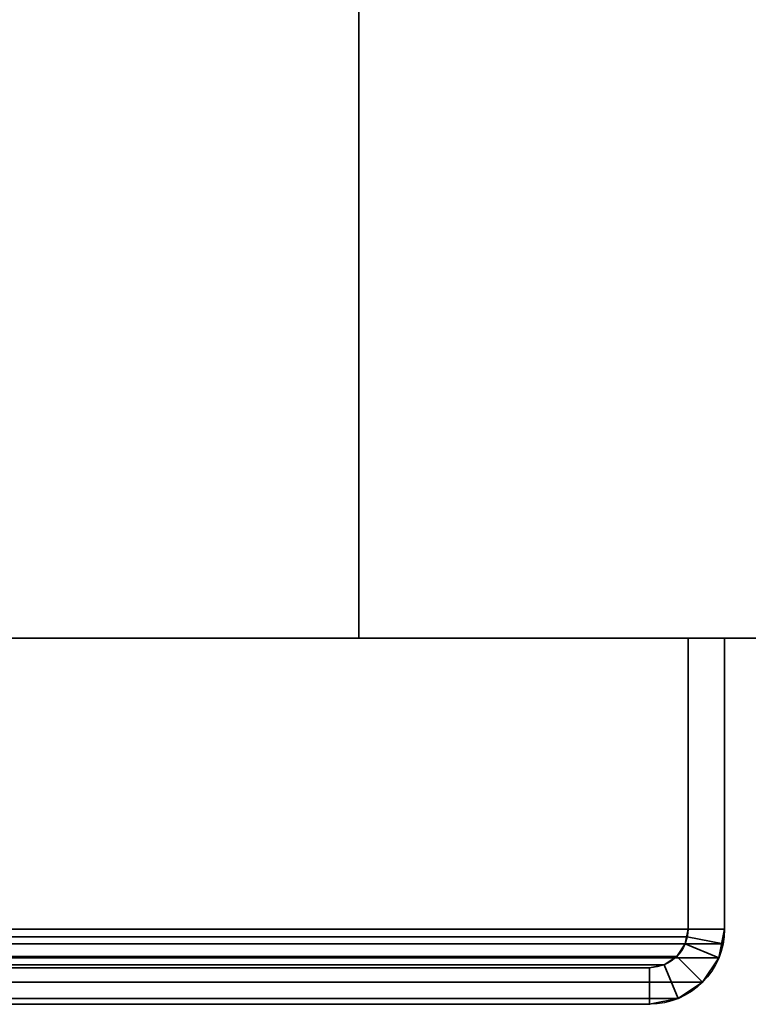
# Model space of a CAD drawing. Header units: millimetres. Extents: x -603 to 3703, y -115 to 193.
# Tile 358 of 656: x 439 to 469, y -33 to 7. Entities that reach past the tile are written whole.
import ezdxf

# ---------------------------------------------------------------- set-up
doc = ezdxf.new("R2010")
doc.units = ezdxf.units.MM
doc.layers.add('151', color=7, linetype='Continuous', true_color=0xffffff)

# ---------------------------------------------------------------- blocks, each defined once
blk = doc.blocks.new('UG_SURFACE_001')
at = {"layer": '151', "color": 252, "linetype": 'Continuous', "lineweight": 35}
for points in [[(603, -18, 2212.25), (603, 174.4, 2212.25), (-603, 174.4, 2212.25), (-603, -18, 2212.25)], [(-453, -18, 2062.25), (-453, 174.4, 2062.25), (453, 174.4, 2062.25), (453, -18, 2062.25)], [(453, -18, 2062.25), (453, 174.4, 2062.25), (453, 174.4, -8.75), (453, -18, -8.75)], [(453, -18, -8.75), (453, 174.4, -8.75), (603, 174.4, -8.75), (603, -18, -8.75)], [(603, -18, 2212.25), (-603, -18, 2212.25), (-453, -18, 2062.25), (453, -18, 2062.25)], [(453, -18, 2062.25), (453, -18, -8.75), (603, -18, -8.75), (603, -18, 2212.25)]]:
    blk.add_3dface(points, dxfattribs=at)
blk = doc.blocks.new('UG_SURFACE_009')
at = {"layer": '151', "color": 252, "linetype": 'Continuous', "lineweight": 35}
for points in [[(-468, -18, 2077.25), (468, -18, 2077.25), (466.5, -18, 2075.75), (-466.5, -18, 2075.75)], [(-468, -18, 2077.25), (-468, -29.92, 2077.25), (468, -29.92, 2077.25), (468, -18, 2077.25)], [(-466.5, -18, 2075.75), (466.5, -18, 2075.75), (466.5, -29.92, 2075.75), (-466.5, -29.92, 2075.75)], [(466.5, -29.92, 2075.75), (466.5, -18, 2075.75), (468, -18, 2077.25), (468, -29.92, 2077.25)], [(468, -29.92, 2077.25), (-468, -29.92, 2077.25), (-467.941, -30.521, 2077.191)], [(467.941, -30.521, 2077.191), (468, -29.92, 2077.25), (-467.941, -30.521, 2077.191)], [(-466.5, -29.92, 2075.75), (466.5, -29.92, 2075.75), (466.47, -30.228, 2075.72)], [(-466.47, -30.228, 2075.72), (-466.5, -29.92, 2075.75), (466.47, -30.228, 2075.72)], [(466.47, -30.228, 2075.72), (466.38, -30.525, 2075.63), (-466.38, -30.525, 2075.63), (-466.47, -30.228, 2075.72)], [(467.941, -30.521, 2077.191), (467.766, -31.099, 2077.016), (466.38, -30.525, 2075.63), (466.47, -30.228, 2075.72)], [(468, -29.92, 2077.25), (467.941, -30.521, 2077.191), (466.47, -30.228, 2075.72), (466.5, -29.92, 2075.75)], [(-467.941, -30.521, 2077.191), (-467.766, -31.099, 2077.016), (467.766, -31.099, 2077.016), (467.941, -30.521, 2077.191)], [(466.037, -31.037, 2075.287), (-466.037, -31.037, 2075.287), (-466.38, -30.525, 2075.63), (466.38, -30.525, 2075.63)], [(467.766, -31.099, 2077.016), (467.098, -32.098, 2076.348), (466.037, -31.037, 2075.287), (466.38, -30.525, 2075.63)], [(465.525, -31.38, 2074.775), (-465.525, -31.38, 2074.775), (-466.037, -31.037, 2075.287), (466.037, -31.037, 2075.287)], [(465.525, -31.38, 2074.775), (466.037, -31.037, 2075.287), (467.098, -32.098, 2076.348), (466.099, -32.766, 2075.349)], [(467.766, -31.099, 2077.016), (-467.766, -31.099, 2077.016), (-467.098, -32.098, 2076.348), (467.098, -32.098, 2076.348)], [(464.92, -31.5, 2074.17), (-464.92, -31.5, 2074.17), (-465.525, -31.38, 2074.775), (465.525, -31.38, 2074.775)], [(464.92, -31.5, 2074.17), (465.525, -31.38, 2074.775), (466.099, -32.766, 2075.349), (464.92, -33, 2074.17)], [(-464.92, -31.5, 2074.17), (464.92, -31.5, 2074.17), (416.08, -31.5, 2025.33), (-416.08, -31.5, 2025.33)], [(464.92, -33, 2074.17), (416.08, -33, 2025.33), (416.08, -31.5, 2025.33), (464.92, -31.5, 2074.17)], [(467.098, -32.098, 2076.348), (-467.098, -32.098, 2076.348), (-466.099, -32.766, 2075.349), (466.099, -32.766, 2075.349)], [(466.099, -32.766, 2075.349), (-466.099, -32.766, 2075.349), (-464.92, -33, 2074.17), (464.92, -33, 2074.17)], [(-464.92, -33, 2074.17), (-416.08, -33, 2025.33), (416.08, -33, 2025.33), (464.92, -33, 2074.17)]]:
    blk.add_3dface(points, dxfattribs=at)
blk = doc.blocks.new('UG_SURFACE_010')
at = {"layer": '151', "color": 252, "linetype": 'Continuous', "lineweight": 35}
for points in [[(468, -18, 2077.25), (468, -18, -8.75), (466.5, -18, -8.75), (466.5, -18, 2075.75)], [(466.5, -18, 2075.75), (466.5, -18, -8.75), (466.5, -29.92, -8.75), (466.5, -29.92, 2075.75)], [(466.5, -29.92, -8.75), (466.5, -18, -8.75), (468, -18, -8.75), (468, -29.92, -8.75)], [(468, -29.92, 2077.25), (468, -18, 2077.25), (466.5, -18, 2075.75), (466.5, -29.92, 2075.75)], [(468, -18, 2077.25), (468, -29.92, 2077.25), (468, -29.92, -8.75), (468, -18, -8.75)], [(466.5, -29.92, -8.75), (466.38, -30.525, -8.75), (466.38, -30.525, 2075.63)], [(466.38, -30.525, 2075.63), (466.47, -30.228, 2075.72), (466.5, -29.92, -8.75)], [(468, -29.92, -8.75), (467.766, -31.099, -8.75), (466.38, -30.525, -8.75), (466.5, -29.92, -8.75)], [(466.47, -30.228, 2075.72), (466.38, -30.525, 2075.63), (467.766, -31.099, 2077.016), (467.941, -30.521, 2077.191)], [(466.47, -30.228, 2075.72), (466.5, -29.92, 2075.75), (466.5, -29.92, -8.75)], [(466.5, -29.92, 2075.75), (466.47, -30.228, 2075.72), (467.941, -30.521, 2077.191), (468, -29.92, 2077.25)], [(468, -29.92, -8.75), (467.941, -30.521, 2077.191), (467.766, -31.099, 2077.016)], [(467.766, -31.099, 2077.016), (467.766, -31.099, -8.75), (468, -29.92, -8.75)], [(468, -29.92, -8.75), (468, -29.92, 2077.25), (467.941, -30.521, 2077.191)], [(466.38, -30.525, 2075.63), (466.38, -30.525, -8.75), (466.037, -31.037, -8.75), (466.037, -31.037, 2075.287)], [(467.766, -31.099, -8.75), (467.098, -32.098, -8.75), (466.037, -31.037, -8.75), (466.38, -30.525, -8.75)], [(466.38, -30.525, 2075.63), (466.037, -31.037, 2075.287), (467.098, -32.098, 2076.348), (467.766, -31.099, 2077.016)], [(466.037, -31.037, 2075.287), (466.037, -31.037, -8.75), (465.525, -31.38, -8.75), (465.525, -31.38, 2074.775)], [(467.098, -32.098, -8.75), (466.099, -32.766, -8.75), (465.525, -31.38, -8.75), (466.037, -31.037, -8.75)], [(466.099, -32.766, 2075.349), (467.098, -32.098, 2076.348), (466.037, -31.037, 2075.287), (465.525, -31.38, 2074.775)], [(465.525, -31.38, 2074.775), (465.525, -31.38, -8.75), (464.92, -31.5, -8.75), (464.92, -31.5, 2074.17)], [(464.92, -31.5, -8.75), (465.525, -31.38, -8.75), (466.099, -32.766, -8.75), (464.92, -33, -8.75)], [(464.92, -33, 2074.17), (466.099, -32.766, 2075.349), (465.525, -31.38, 2074.775), (464.92, -31.5, 2074.17)], [(467.098, -32.098, 2076.348), (467.098, -32.098, -8.75), (467.766, -31.099, -8.75), (467.766, -31.099, 2077.016)], [(464.92, -31.5, 2074.17), (464.92, -31.5, -8.75), (416.08, -31.5, -8.75), (416.08, -31.5, 2025.33)], [(464.92, -33, -8.75), (416.08, -33, -8.75), (416.08, -31.5, -8.75), (464.92, -31.5, -8.75)], [(464.92, -31.5, 2074.17), (416.08, -31.5, 2025.33), (416.08, -33, 2025.33), (464.92, -33, 2074.17)], [(466.099, -32.766, 2075.349), (466.099, -32.766, -8.75), (467.098, -32.098, -8.75), (467.098, -32.098, 2076.348)], [(464.92, -33, 2074.17), (416.08, -33, 2025.33), (416.08, -33, -8.75), (464.92, -33, -8.75)], [(464.92, -33, 2074.17), (464.92, -33, -8.75), (466.099, -32.766, -8.75), (466.099, -32.766, 2075.349)]]:
    blk.add_3dface(points, dxfattribs=at)

msp = doc.modelspace()

# ---------------------------------------------------------------- linework, layer by layer
at = {"layer": '151', "linetype": 'Continuous', "lineweight": -3}
for p, q in [((453, 174.4, 2062.25), (453, -18, 2062.25)), ((453, 174.4, -8.75), (453, -18, -8.75)), ((603, -18, 2212.25), (-603, -18, 2212.25)), ((468, -18, 2077.25), (-468, -18, 2077.25)), ((466.5, -18, 2075.75), (-466.5, -18, 2075.75)), ((-453, -18, 2062.25), (453, -18, 2062.25)), ((453, -18, -8.75), (603, -18, -8.75)), ((453, -18, 2062.25), (453, -18, -8.75)), ((466.5, -18, -8.75), (466.5, -18, 2075.75)), ((468, -18, 2077.25), (466.5, -18, 2075.75)), ((466.5, -18, -8.75), (468, -18, -8.75)), ((466.5, -18, 2075.75), (466.5, -29.92, 2075.75)), ((466.5, -18, 2075.75), (466.5, -29.92, 2075.75)), ((466.5, -18, -8.75), (466.5, -29.92, -8.75)), ((468, -18, 2077.25), (466.5, -18, 2075.75)), ((468, -18, 2077.25), (468, -29.92, 2077.25)), ((468, -18, -8.75), (468, -29.92, -8.75)), ((468, -18, 2077.25), (468, -29.92, 2077.25)), ((468, -18, -8.75), (468, -18, 2077.25)), ((468, -29.92, 2077.25), (-468, -29.92, 2077.25)), ((466.5, -29.92, 2075.75), (-466.5, -29.92, 2075.75)), ((466.5, -29.92, -8.75), (466.5, -29.92, 2075.75)), ((468, -29.92, -8.75), (468, -29.92, 2077.25)), ((464.92, -31.5, 2074.17), (-464.92, -31.5, 2074.17)), ((464.92, -31.5, 2074.17), (416.08, -31.5, 2025.33)), ((464.92, -31.5, 2074.17), (416.08, -31.5, 2025.33)), ((464.92, -31.5, -8.75), (416.08, -31.5, -8.75)), ((464.92, -31.5, -8.75), (464.92, -31.5, 2074.17)), ((464.92, -33, 2074.17), (-464.92, -33, 2074.17)), ((464.92, -33, -8.75), (416.08, -33, -8.75)), ((464.92, -33, 2074.17), (416.08, -33, 2025.33)), ((464.92, -33, 2074.17), (416.08, -33, 2025.33)), ((464.92, -33, -8.75), (464.92, -33, 2074.17))]:
    msp.add_line(p, q, dxfattribs=at)
at = {"layer": '151', "linetype": 'Continuous', "lineweight": -3, "extrusion": (0, 0, -1)}
for radius in [1.58, 3.08]:
    msp.add_arc((-464.92, -29.92, 8.75), radius, 180, 270, dxfattribs=at)
at = {"layer": '151', "linetype": 'Continuous', "lineweight": -3, "extrusion": (0.707107, 6.12323e-17, -0.707107)}
for major_axis, start_param, end_param in [((-1.58, 0, -1.58), 3.141593, 4.712389), ((3.08, 0, 3.08), 0, 1.570796), ((1.58, 0, 1.58), 0, 1.570796), ((-3.08, 0, -3.08), 3.141593, 4.712389)]:
    msp.add_ellipse((464.92, -29.92, 2074.17), major_axis=major_axis, ratio=0.707107, start_param=start_param, end_param=end_param, dxfattribs=at)

# ---------------------------------------------------------------- block references
at = {"layer": '151', "linetype": 'Continuous', "lineweight": -3}
for name in ['UG_SURFACE_001', 'UG_SURFACE_009', 'UG_SURFACE_010']:
    msp.add_blockref(name, (0, 0), dxfattribs=at)

doc.saveas('drawing.dxf')
